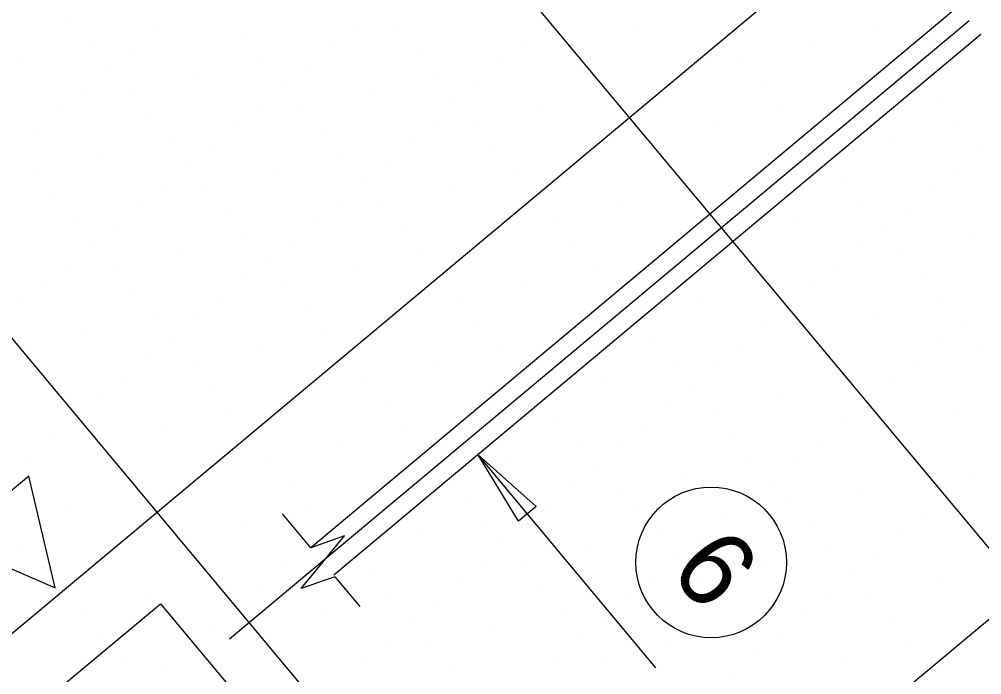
# Model space of a CAD drawing. Extents: x 2042995 to 2043795, y 305365 to 306249.
# Drawn here: x 2043226.15 to 2043257.43, y 305828.13 to 305849.42 of the extents above; entities that cross this region are included whole.
import ezdxf

# ---------------------------------------------------------------- set-up
doc = ezdxf.new("R2010")
doc.units = 0
for name, color, linetype in [('BR_AUTO DIMENSION', 7, 'Continuous'), ('BR_CENTER LINES', 7, 'Continuous'), ('BR_CONCRETE', 7, 'Continuous'), ('BR_GRID DOTS', 7, 'Continuous'), ('BR_GRID LINES', 7, 'Continuous'), ('BR_STRUCTURAL STEEL', 7, 'Continuous'), ('BR_TABLE LINES', 7, 'Continuous'), ('BR_TEXT', 7, 'Continuous')]:
    doc.layers.add(name, color=color, linetype=linetype)

msp = doc.modelspace()

# ---------------------------------------------------------------- linework, layer by layer
at = {"layer": 'BR_AUTO DIMENSION'}
for p, q in [((2043246.842, 305828.355), (2043241.058, 305835.281)), ((2043235.622, 305832.261), (2043234.704, 305833.36)), ((2043236.41, 305831.317), (2043237.216, 305830.352))]:
    msp.add_line(p, q, dxfattribs=at)
msp.add_lwpolyline([(2043242.372, 305833.122), (2043241.058, 305835.281), (2043242.948, 305833.603)], close=True, dxfattribs=at)
msp.add_lwpolyline([(2043236.41, 305831.317), (2043235.308, 305830.931), (2043236.724, 305832.647), (2043235.622, 305832.261)], dxfattribs=at)
at = {"layer": 'BR_CENTER LINES'}
msp.add_line((2043257.023, 305849.376), (2043232.979, 305829.294), dxfattribs=at)
at = {"layer": 'BR_CONCRETE'}
msp.add_spline([(2043139.109, 306017.548), (2043148.199, 306007.16), (2043160.233, 305993.368), (2043172.245, 305979.557), (2043184.234, 305965.727), (2043196.201, 305951.879), (2043208.145, 305938.012), (2043220.067, 305924.126), (2043231.966, 305910.221), (2043243.843, 305896.297), (2043255.698, 305882.355), (2043267.529, 305868.394), (2043279.339, 305854.414), (2043291.126, 305840.415), (2043302.89, 305826.398), (2043314.632, 305812.361), (2043326.352, 305798.306), (2043338.049, 305784.233), (2043349.724, 305770.14), (2043361.376, 305756.029), (2043373.005, 305741.899), (2043384.613, 305727.75), (2043396.197, 305713.582), (2043407.76, 305699.396), (2043419.299, 305685.191), (2043430.817, 305670.967), (2043442.311, 305656.724), (2043453.784, 305642.463), (2043465.234, 305628.182), (2043476.661, 305613.883), (2043488.066, 305599.566), (2043499.448, 305585.229), (2043510.808, 305570.874), (2043522.146, 305556.5), (2043533.461, 305542.107), (2043544.753, 305527.695), (2043547.219, 305524.543)], degree=3, dxfattribs=at)
at = {"layer": 'BR_GRID DOTS'}
for p, q in [((2043243.412, 305849.293), (2043243.412, 305849.293)), ((2043227.792, 305849.276), (2043227.792, 305849.276)), ((2043230.609, 305849.023), (2043230.609, 305849.023)), ((2043237.01, 305849.158), (2043237.01, 305849.158)), ((2043238.419, 305849.031), (2043238.419, 305849.031)), ((2043246.229, 305849.04), (2043246.229, 305849.04)), ((2043254.039, 305849.049), (2043254.039, 305849.049)), ((2043233.426, 305848.77), (2043233.426, 305848.77)), ((2043255.448, 305848.922), (2043255.448, 305848.922)), ((2043228.433, 305848.508), (2043228.433, 305848.508)), ((2043229.841, 305848.382), (2043229.841, 305848.382)), ((2043236.243, 305848.517), (2043236.243, 305848.517)), ((2043242.645, 305848.652), (2043242.645, 305848.652)), ((2043251.863, 305848.534), (2043251.863, 305848.534)), ((2043239.06, 305848.264), (2043239.06, 305848.264)), ((2043254.68, 305848.281), (2043254.68, 305848.281)), ((2043226.257, 305847.994), (2043226.257, 305847.994)), ((2043229.074, 305847.741), (2043229.074, 305847.741)), ((2043234.067, 305848.002), (2043234.067, 305848.002)), ((2043235.475, 305847.876), (2043235.475, 305847.876)), ((2043241.877, 305848.011), (2043241.877, 305848.011)), ((2043249.687, 305848.02), (2043249.687, 305848.02)), ((2043231.891, 305847.488), (2043231.891, 305847.488)), ((2043239.701, 305847.496), (2043239.701, 305847.496)), ((2043253.913, 305847.64), (2043253.913, 305847.64)), ((2043255.321, 305847.514), (2043255.321, 305847.514)), ((2043228.306, 305847.1), (2043228.306, 305847.1)), ((2043234.708, 305847.235), (2043234.708, 305847.235)), ((2043241.109, 305847.37), (2043241.109, 305847.37)), ((2043250.328, 305847.252), (2043250.328, 305847.252)), ((2043229.715, 305846.973), (2043229.715, 305846.973)), ((2043237.525, 305846.982), (2043237.525, 305846.982)), ((2043253.145, 305846.999), (2043253.145, 305846.999)), ((2043233.94, 305846.594), (2043233.94, 305846.594)), ((2043240.342, 305846.729), (2043240.342, 305846.729)), ((2043243.159, 305846.476), (2043243.159, 305846.476)), ((2043250.969, 305846.484), (2043250.969, 305846.484)), ((2043255.962, 305846.746), (2043255.962, 305846.746)), ((2043227.539, 305846.459), (2043227.539, 305846.459)), ((2043230.356, 305846.206), (2043230.356, 305846.206)), ((2043235.349, 305846.467), (2043235.349, 305846.467)), ((2043252.378, 305846.358), (2043252.378, 305846.358)), ((2043233.173, 305845.953), (2043233.173, 305845.953)), ((2043239.574, 305846.088), (2043239.574, 305846.088)), ((2043240.983, 305845.961), (2043240.983, 305845.961)), ((2043248.793, 305845.97), (2043248.793, 305845.97)), ((2043256.603, 305845.979), (2043256.603, 305845.979)), ((2043226.771, 305845.818), (2043226.771, 305845.818)), ((2043235.99, 305845.7), (2043235.99, 305845.7)), ((2043251.61, 305845.717), (2043251.61, 305845.717)), ((2043230.997, 305845.438), (2043230.997, 305845.438)), ((2043232.405, 305845.312), (2043232.405, 305845.312)), ((2043238.807, 305845.447), (2043238.807, 305845.447)), ((2043254.427, 305845.464), (2043254.427, 305845.464)), ((2043228.821, 305844.924), (2043228.821, 305844.924)), ((2043236.631, 305844.932), (2043236.631, 305844.932)), ((2043241.624, 305845.194), (2043241.624, 305845.194)), ((2043250.843, 305845.076), (2043250.843, 305845.076)), ((2043252.251, 305844.949), (2043252.251, 305844.949)), ((2043257.245, 305845.211), (2043257.245, 305845.211)), ((2043231.638, 305844.671), (2043231.638, 305844.671)), ((2043238.039, 305844.806), (2043238.039, 305844.806)), ((2043226.645, 305844.409), (2043226.645, 305844.409)), ((2043234.455, 305844.418), (2043234.455, 305844.418)), ((2043242.265, 305844.426), (2043242.265, 305844.426)), ((2043250.075, 305844.435), (2043250.075, 305844.435)), ((2043256.477, 305844.57), (2043256.477, 305844.57)), ((2043230.87, 305844.03), (2043230.87, 305844.03)), ((2043237.272, 305844.165), (2043237.272, 305844.165)), ((2043252.892, 305844.182), (2043252.892, 305844.182)), ((2043232.279, 305843.903), (2043232.279, 305843.903)), ((2043240.089, 305843.912), (2043240.089, 305843.912)), ((2043249.308, 305843.794), (2043249.308, 305843.794)), ((2043255.709, 305843.929), (2043255.709, 305843.929)), ((2043227.286, 305843.642), (2043227.286, 305843.642)), ((2043230.103, 305843.389), (2043230.103, 305843.389)), ((2043236.504, 305843.524), (2043236.504, 305843.524)), ((2043237.913, 305843.397), (2043237.913, 305843.397)), ((2043245.723, 305843.406), (2043245.723, 305843.406)), ((2043253.533, 305843.414), (2043253.533, 305843.414)), ((2043232.92, 305843.136), (2043232.92, 305843.136)), ((2043248.54, 305843.153), (2043248.54, 305843.153)), ((2043254.942, 305843.288), (2043254.942, 305843.288)), ((2043227.927, 305842.874), (2043227.927, 305842.874)), ((2043229.335, 305842.748), (2043229.335, 305842.748)), ((2043235.737, 305842.883), (2043235.737, 305842.883)), ((2043243.547, 305842.891), (2043243.547, 305842.891)), ((2043251.357, 305842.9), (2043251.357, 305842.9)), ((2043238.554, 305842.63), (2043238.554, 305842.63)), ((2043247.773, 305842.512), (2043247.773, 305842.512)), ((2043254.174, 305842.647), (2043254.174, 305842.647)), ((2043228.568, 305842.107), (2043228.568, 305842.107)), ((2043233.561, 305842.368), (2043233.561, 305842.368)), ((2043234.969, 305842.242), (2043234.969, 305842.242)), ((2043244.188, 305842.124), (2043244.188, 305842.124)), ((2043256.992, 305842.394), (2043256.992, 305842.394)), ((2043231.385, 305841.854), (2043231.385, 305841.854)), ((2043239.195, 305841.862), (2043239.195, 305841.862)), ((2043247.005, 305841.871), (2043247.005, 305841.871)), ((2043253.407, 305842.006), (2043253.407, 305842.006)), ((2043254.815, 305841.879), (2043254.815, 305841.879)), ((2043227.8, 305841.466), (2043227.8, 305841.466)), ((2043234.202, 305841.601), (2043234.202, 305841.601)), ((2043229.209, 305841.339), (2043229.209, 305841.339)), ((2043237.019, 305841.348), (2043237.019, 305841.348)), ((2043244.829, 305841.356), (2043244.829, 305841.356)), ((2043246.238, 305841.23), (2043246.238, 305841.23)), ((2043252.639, 305841.365), (2043252.639, 305841.365)), ((2043233.434, 305840.96), (2043233.434, 305840.96)), ((2043242.653, 305840.842), (2043242.653, 305840.842)), ((2043255.456, 305841.112), (2043255.456, 305841.112)), ((2043227.033, 305840.825), (2043227.033, 305840.825)), ((2043229.85, 305840.572), (2043229.85, 305840.572)), ((2043234.843, 305840.833), (2043234.843, 305840.833)), ((2043245.47, 305840.589), (2043245.47, 305840.589)), ((2043251.872, 305840.724), (2043251.872, 305840.724)), ((2043232.667, 305840.319), (2043232.667, 305840.319)), ((2043240.477, 305840.327), (2043240.477, 305840.327)), ((2043248.287, 305840.336), (2043248.287, 305840.336)), ((2043256.098, 305840.344), (2043256.098, 305840.344)), ((2043226.265, 305840.184), (2043226.265, 305840.184)), ((2043235.484, 305840.066), (2043235.484, 305840.066)), ((2043244.703, 305839.948), (2043244.703, 305839.948)), ((2043251.104, 305840.083), (2043251.104, 305840.083)), ((2043230.491, 305839.804), (2043230.491, 305839.804)), ((2043231.899, 305839.678), (2043231.899, 305839.678)), ((2043246.111, 305839.821), (2043246.111, 305839.821)), ((2043253.921, 305839.83), (2043253.921, 305839.83)), ((2043228.315, 305839.29), (2043228.315, 305839.29)), ((2043236.125, 305839.298), (2043236.125, 305839.298)), ((2043241.118, 305839.56), (2043241.118, 305839.56)), ((2043243.935, 305839.307), (2043243.935, 305839.307)), ((2043250.337, 305839.442), (2043250.337, 305839.442)), ((2043256.739, 305839.577), (2043256.739, 305839.577)), ((2043231.132, 305839.037), (2043231.132, 305839.037)), ((2043246.752, 305839.054), (2043246.752, 305839.054)), ((2043233.949, 305838.784), (2043233.949, 305838.784)), ((2043241.759, 305838.792), (2043241.759, 305838.792)), ((2043243.168, 305838.666), (2043243.168, 305838.666)), ((2043249.569, 305838.801), (2043249.569, 305838.801)), ((2043255.971, 305838.936), (2043255.971, 305838.936)), ((2043257.38, 305838.809), (2043257.38, 305838.809)), ((2043230.364, 305838.396), (2043230.364, 305838.396)), ((2043231.773, 305838.269), (2043231.773, 305838.269)), ((2043239.583, 305838.278), (2043239.583, 305838.278)), ((2043242.4, 305838.025), (2043242.4, 305838.025)), ((2043247.393, 305838.286), (2043247.393, 305838.286)), ((2043248.802, 305838.16), (2043248.802, 305838.16)), ((2043255.203, 305838.295), (2043255.203, 305838.295)), ((2043229.597, 305837.755), (2043229.597, 305837.755)), ((2043237.407, 305837.763), (2043237.407, 305837.763)), ((2043245.217, 305837.772), (2043245.217, 305837.772)), ((2043232.414, 305837.502), (2043232.414, 305837.502)), ((2043248.034, 305837.519), (2043248.034, 305837.519)), ((2043254.436, 305837.654), (2043254.436, 305837.654)), ((2043228.829, 305837.114), (2043228.829, 305837.114)), ((2043241.633, 305837.384), (2043241.633, 305837.384)), ((2043243.041, 305837.257), (2043243.041, 305837.257)), ((2043250.851, 305837.266), (2043250.851, 305837.266)), ((2043238.048, 305836.996), (2043238.048, 305836.996)), ((2043247.267, 305836.878), (2043247.267, 305836.878)), ((2043253.668, 305837.013), (2043253.668, 305837.013)), ((2043228.062, 305836.473), (2043228.062, 305836.473)), ((2043233.055, 305836.734), (2043233.055, 305836.734)), ((2043240.865, 305836.743), (2043240.865, 305836.743)), ((2043243.682, 305836.49), (2043243.682, 305836.49)), ((2043248.675, 305836.751), (2043248.675, 305836.751)), ((2043256.486, 305836.76), (2043256.486, 305836.76)), ((2043230.879, 305836.22), (2043230.879, 305836.22)), ((2043238.689, 305836.228), (2043238.689, 305836.228)), ((2043246.499, 305836.237), (2043246.499, 305836.237)), ((2043252.901, 305836.372), (2043252.901, 305836.372)), ((2043240.098, 305836.102), (2043240.098, 305836.102)), ((2043249.316, 305835.984), (2043249.316, 305835.984)), ((2043227.294, 305835.831), (2043227.294, 305835.831)), ((2043236.513, 305835.714), (2043236.513, 305835.714)), ((2043244.323, 305835.722), (2043244.323, 305835.722)), ((2043245.732, 305835.596), (2043245.732, 305835.596)), ((2043252.133, 305835.731), (2043252.133, 305835.731)), ((2043239.33, 305835.461), (2043239.33, 305835.461)), ((2043249.957, 305835.216), (2043249.957, 305835.216)), ((2043226.527, 305835.19), (2043226.527, 305835.19)), ((2043234.337, 305835.199), (2043234.337, 305835.199)), ((2043242.147, 305835.208), (2043242.147, 305835.208)), ((2043244.964, 305834.955), (2043244.964, 305834.955)), ((2043251.366, 305835.09), (2043251.366, 305835.09)), ((2043238.563, 305834.82), (2043238.563, 305834.82)), ((2043239.971, 305834.693), (2043239.971, 305834.693)), ((2043247.781, 305834.702), (2043247.781, 305834.702)), ((2043257, 305834.584), (2043257, 305834.584)), ((2043234.978, 305834.431), (2043234.978, 305834.431)), ((2043244.197, 305834.314), (2043244.197, 305834.314)), ((2043250.598, 305834.449), (2043250.598, 305834.449)), ((2043237.795, 305834.179), (2043237.795, 305834.179)), ((2043245.605, 305834.187), (2043245.605, 305834.187)), ((2043253.415, 305834.196), (2043253.415, 305834.196)), ((2043227.809, 305833.655), (2043227.809, 305833.655)), ((2043235.619, 305833.664), (2043235.619, 305833.664)), ((2043240.612, 305833.926), (2043240.612, 305833.926)), ((2043243.429, 305833.673), (2043243.429, 305833.673)), ((2043249.831, 305833.808), (2043249.831, 305833.808)), ((2043251.239, 305833.681), (2043251.239, 305833.681)), ((2043256.233, 305833.943), (2043256.233, 305833.943)), ((2043237.027, 305833.537), (2043237.027, 305833.537)), ((2043246.246, 305833.42), (2043246.246, 305833.42)), ((2043233.443, 305833.149), (2043233.443, 305833.149)), ((2043241.253, 305833.158), (2043241.253, 305833.158)), ((2043242.662, 305833.032), (2043242.662, 305833.032)), ((2043249.063, 305833.167), (2043249.063, 305833.167)), ((2043255.465, 305833.302), (2043255.465, 305833.302)), ((2043236.26, 305832.896), (2043236.26, 305832.896)), ((2043251.88, 305832.914), (2043251.88, 305832.914)), ((2043239.077, 305832.643), (2043239.077, 305832.643)), ((2043246.887, 305832.652), (2043246.887, 305832.652)), ((2043248.296, 305832.526), (2043248.296, 305832.526)), ((2043254.698, 305832.661), (2043254.698, 305832.661)), ((2043226.274, 305832.373), (2043226.274, 305832.373)), ((2043235.492, 305832.255), (2043235.492, 305832.255)), ((2043236.901, 305832.129), (2043236.901, 305832.129)), ((2043241.894, 305832.39), (2043241.894, 305832.39)), ((2043244.711, 305832.138), (2043244.711, 305832.138)), ((2043252.521, 305832.146), (2043252.521, 305832.146)), ((2043247.528, 305831.885), (2043247.528, 305831.885)), ((2043253.93, 305832.02), (2043253.93, 305832.02)), ((2043226.915, 305831.606), (2043226.915, 305831.606)), ((2043234.725, 305831.614), (2043234.725, 305831.614)), ((2043241.127, 305831.749), (2043241.127, 305831.749)), ((2043242.535, 305831.623), (2043242.535, 305831.623)), ((2043250.345, 305831.632), (2043250.345, 305831.632)), ((2043237.542, 305831.361), (2043237.542, 305831.361)), ((2043246.761, 305831.243), (2043246.761, 305831.243)), ((2043253.162, 305831.379), (2043253.162, 305831.379)), ((2043233.957, 305830.973), (2043233.957, 305830.973)), ((2043240.359, 305831.108), (2043240.359, 305831.108)), ((2043243.176, 305830.855), (2043243.176, 305830.855)), ((2043248.169, 305831.117), (2043248.169, 305831.117)), ((2043255.98, 305831.126), (2043255.98, 305831.126)), ((2043230.373, 305830.585), (2043230.373, 305830.585)), ((2043238.183, 305830.594), (2043238.183, 305830.594)), ((2043245.993, 305830.602), (2043245.993, 305830.602)), ((2043252.395, 305830.738), (2043252.395, 305830.738)), ((2043253.804, 305830.611), (2043253.804, 305830.611)), ((2043233.19, 305830.332), (2043233.19, 305830.332)), ((2043239.592, 305830.467), (2043239.592, 305830.467)), ((2043248.81, 305830.349), (2043248.81, 305830.349)), ((2043228.197, 305830.071), (2043228.197, 305830.071)), ((2043236.007, 305830.079), (2043236.007, 305830.079)), ((2043243.817, 305830.088), (2043243.817, 305830.088)), ((2043245.226, 305829.961), (2043245.226, 305829.961)), ((2043251.627, 305830.096), (2043251.627, 305830.096)), ((2043232.422, 305829.691), (2043232.422, 305829.691)), ((2043238.824, 305829.826), (2043238.824, 305829.826)), ((2043249.451, 305829.582), (2043249.451, 305829.582)), ((2043254.445, 305829.844), (2043254.445, 305829.844)), ((2043228.838, 305829.303), (2043228.838, 305829.303)), ((2043241.641, 305829.573), (2043241.641, 305829.573)), ((2043244.458, 305829.32), (2043244.458, 305829.32)), ((2043250.86, 305829.455), (2043250.86, 305829.455)), ((2043231.655, 305829.05), (2043231.655, 305829.05)), ((2043238.057, 305829.185), (2043238.057, 305829.185)), ((2043239.465, 305829.059), (2043239.465, 305829.059)), ((2043247.275, 305829.067), (2043247.275, 305829.067)), ((2043255.086, 305829.076), (2043255.086, 305829.076)), ((2043243.691, 305828.679), (2043243.691, 305828.679)), ((2043250.092, 305828.814), (2043250.092, 305828.814)), ((2043229.479, 305828.536), (2043229.479, 305828.536)), ((2043230.887, 305828.409), (2043230.887, 305828.409)), ((2043237.289, 305828.544), (2043237.289, 305828.544)), ((2043245.099, 305828.553), (2043245.099, 305828.553)), ((2043252.909, 305828.561), (2043252.909, 305828.561)), ((2043240.106, 305828.291), (2043240.106, 305828.291)), ((2043249.325, 305828.173), (2043249.325, 305828.173))]:
    msp.add_line(p, q, dxfattribs=at)
at = {"layer": 'BR_GRID LINES'}
for p, q in [((2043322.728, 305910.326), (2043169.224, 305782.12)), ((2043194.694, 305907.624), (2043538.711, 305495.723)), ((2043335.549, 305894.975), (2043182.045, 305766.77)), ((2043179.344, 305894.804), (2043523.36, 305482.903))]:
    msp.add_line(p, q, dxfattribs=at)
at = {"layer": 'BR_STRUCTURAL STEEL'}
for p, q in [((2043256.649, 305849.823), (2043235.622, 305832.261)), ((2043257.397, 305848.928), (2043236.37, 305831.366))]:
    msp.add_line(p, q, dxfattribs=at)
at = {"layer": 'BR_TABLE LINES'}
msp.add_lwpolyline([(2043223.897, 305832.444), (2043227.313, 305830.954), (2043226.456, 305834.581)], close=True, dxfattribs=at)
at = {"layer": 'BR_TEXT'}
msp.add_lwpolyline([(2043230.738, 305830.441), (2043233.687, 305826.91), (2043230.156, 305823.962), (2043227.208, 305827.492)], close=True, dxfattribs=at)
msp.add_circle((2043248.634, 305831.783), 2.447, dxfattribs=at)

# ---------------------------------------------------------------- texts
msp.add_text('6', height=2.5, rotation=309.8684, dxfattribs=at).set_placement((2043247.227, 305831.505))

doc.saveas('drawing.dxf')
